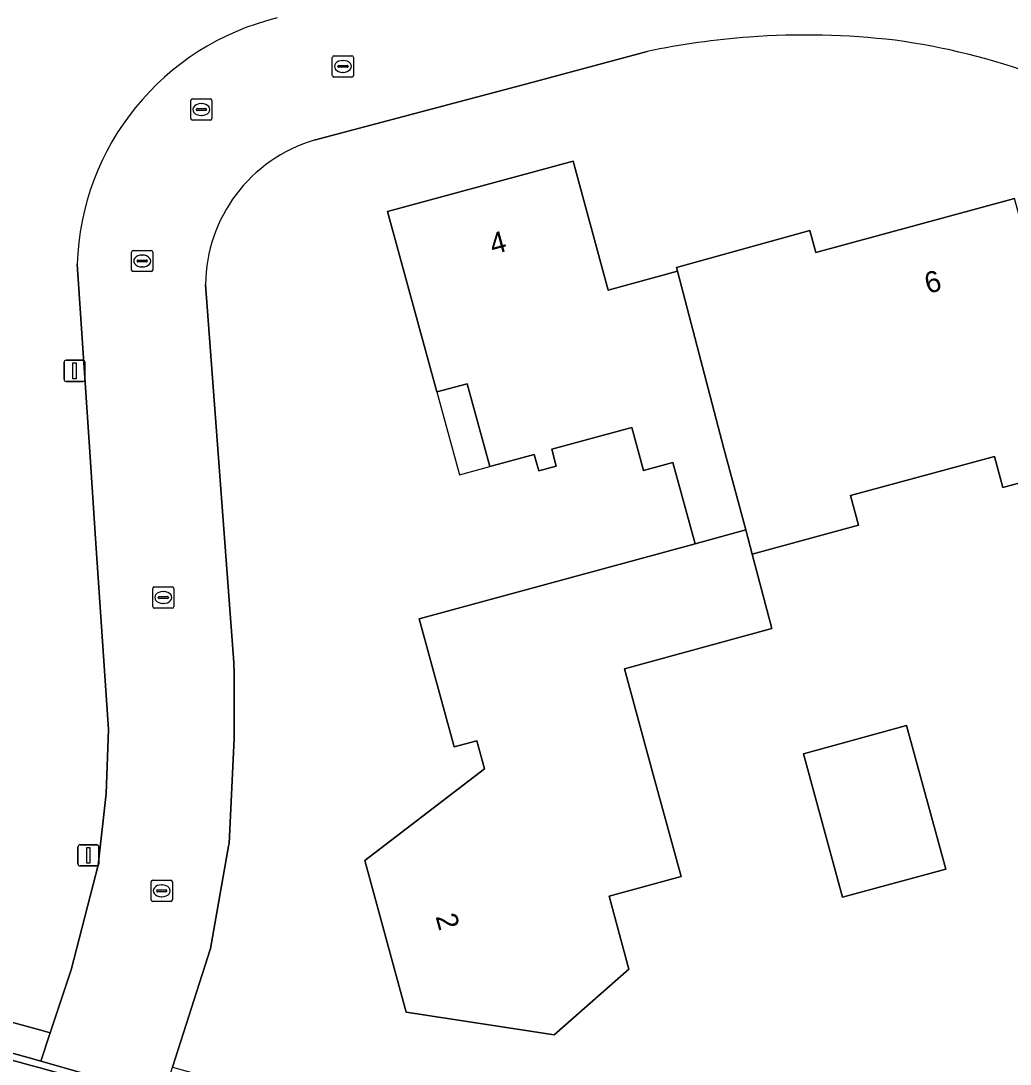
# Model space of a CAD drawing. Extents: x 162156 to 163172, y 378995 to 380779.
# Drawn here: x 162521.81 to 162568.53, y 380636.36 to 380685.64 of the extents above; entities that cross this region are included whole.
import ezdxf

# ---------------------------------------------------------------- set-up
doc = ezdxf.new("R2010")
doc.units = 0
for name, color, linetype in [('IMGEO_Erf', 7, 'Continuous'), ('IMGEO_Kolk', 7, 'Continuous'), ('IMGEO_Lichtmast', 7, 'Continuous'), ('IMGEO_Pand', 7, 'Continuous'), ('IMGEO_Pand_nummerreeks', 7, 'Continuous'), ('IMGEO_Pand_overbouw', 7, 'Continuous'), ('IMGEO_Rijbaan_lokaal_gesloten', 7, 'Continuous'), ('IMGEO_Rijbaan_lokaal_open', 7, 'Continuous'), ('IMGEO_Rioolput', 7, 'Continuous'), ('IMGEO_Voetpad_open', 7, 'Continuous')]:
    doc.layers.add(name, color=color, linetype=linetype)

msp = doc.modelspace()

# ---------------------------------------------------------------- linework, layer by layer
at = {"layer": 'IMGEO_Erf'}
for points in [[(162492.106, 380699.378), (162495.322, 380645.782), (162495.343, 380645.411), (162500, 380644.145), (162522.754, 380637.957), (162523.197, 380637.833), (162524.192, 380640.817), (162525.462, 380645.755), (162525.831, 380649.144), (162525.946, 380652.166), (162525.339, 380661.183), (162525.063, 380665.289), (162524.467, 380674.141)], [(162551.391, 380684.196), (162545.711, 380682.669), (162535.662, 380680.002)], [(162571.364, 380664.459), (162568.187, 380663.593), (162567.785, 380665.067), (162560.992, 380663.215), (162561.371, 380661.825), (162556.343, 380660.455), (162557.277, 380656.934), (162550.312, 380655.035), (162551.674, 380650.041), (162552.989, 380645.217), (162549.586, 380644.289), (162550.523, 380640.852), (162546.997, 380637.749), (162540.006, 380638.82), (162538.052, 380645.985), (162543.707, 380650.309), (162543.345, 380651.638), (162542.275, 380651.347), (162540.626, 380657.394), (162553.647, 380660.944), (162552.601, 380664.783), (162551.218, 380664.406), (162550.665, 380666.434), (162546.879, 380665.402), (162547.095, 380664.612), (162546.267, 380664.387), (162546.054, 380665.165), (162543.951, 380664.592), (162542.885, 380668.502), (162541.452, 380668.112), (162539.13, 380676.63), (162547.888, 380679.019), (162549.551, 380672.921), (162552.812, 380673.81), (162552.766, 380673.988), (162559.07, 380675.731), (162559.352, 380674.694), (162568.742, 380677.255)], [(162530.532, 380673.188), (162531.875, 380655.324), (162531.877, 380654.78), (162531.887, 380651.744), (162531.644, 380646.78), (162531.623, 380646.662), (162530.768, 380641.829), (162528.977, 380636.212), (162529.429, 380636.096), (162565.224, 380626.081), (162565.373, 380626.551), (162569.171, 380625.421), (162569.302, 380626.35), (162569.74, 380629.441), (162587.591, 380624.791), (162616.972, 380616.299), (162624.141, 380614.215), (162628.027, 380628.511)]]:
    msp.add_lwpolyline(points, dxfattribs=at)
msp.add_lwpolyline([(162565.49, 380645.574), (162560.61, 380644.244), (162558.763, 380651.019), (162563.642, 380652.35)], close=True, dxfattribs=at)
for centre, radius, start, end in [((162536.843, 380673.75), 12.382, 103.6964, 178.1912), ((162558.871, 380648.555), 36.418, 94.1939, 101.8531), ((162558.855, 380648.729), 36.243, 83.2823, 94.189), ((162558.881, 380653.204), 31.8, 57.1482, 82.3845), ((162537.708, 380673.124), 7.176, 106.5654, 179.4852)]:
    msp.add_arc(centre, radius, start, end, dxfattribs=at)
at = {"layer": 'IMGEO_Kolk'}
for p, q in [((162536.519, 380683.064), (162536.519, 380683.916)), ((162536.594, 380683.99), (162537.446, 380683.99)), ((162537.007, 380683.77), (162537.032, 380683.77)), ((162537.52, 380683.916), (162537.52, 380683.064)), ((162536.778, 380683.484), (162536.778, 380683.496)), ((162537.216, 380683.447), (162536.818, 380683.447)), ((162536.821, 380683.533), (162537.219, 380683.533)), ((162537.03, 380683.21), (162537.005, 380683.21)), ((162537.262, 380683.496), (162537.262, 380683.484)), ((162537.446, 380682.99), (162536.594, 380682.99)), ((162527.114, 380674.797), (162527.966, 380674.797)), ((162527.039, 380673.871), (162527.039, 380674.723)), ((162527.298, 380674.291), (162527.298, 380674.303)), ((162527.341, 380674.34), (162527.739, 380674.34)), ((162527.527, 380674.577), (162527.552, 380674.577)), ((162527.782, 380674.303), (162527.782, 380674.291)), ((162528.04, 380674.723), (162528.04, 380673.871)), ((162527.966, 380673.797), (162527.114, 380673.797)), ((162527.736, 380674.254), (162527.338, 380674.254)), ((162527.55, 380674.017), (162527.525, 380674.017)), ((162528.035, 380657.974), (162528.035, 380658.826)), ((162528.11, 380658.9), (162528.962, 380658.9)), ((162528.523, 380658.68), (162528.548, 380658.68)), ((162529.036, 380658.826), (162529.036, 380657.974)), ((162528.294, 380658.394), (162528.294, 380658.406)), ((162528.732, 380658.357), (162528.334, 380658.357)), ((162528.337, 380658.443), (162528.735, 380658.443)), ((162528.546, 380658.12), (162528.521, 380658.12)), ((162528.778, 380658.406), (162528.778, 380658.394)), ((162528.962, 380657.9), (162528.11, 380657.9)), ((162527.962, 380644.121), (162527.962, 380644.973)), ((162528.037, 380645.047), (162528.889, 380645.047)), ((162528.45, 380644.827), (162528.475, 380644.827)), ((162528.963, 380644.973), (162528.963, 380644.121)), ((162528.221, 380644.541), (162528.221, 380644.553)), ((162528.659, 380644.504), (162528.261, 380644.504)), ((162528.264, 380644.59), (162528.662, 380644.59)), ((162528.473, 380644.267), (162528.448, 380644.267)), ((162528.705, 380644.553), (162528.705, 380644.541)), ((162528.889, 380644.047), (162528.037, 380644.047))]:
    msp.add_line(p, q, dxfattribs=at)
for points in [[(162536.519, 380683.064), (162536.519, 380683.916)], [(162536.594, 380683.99), (162537.446, 380683.99)], [(162537.52, 380683.916), (162537.52, 380683.064)], [(162537.446, 380682.99), (162536.594, 380682.99)], [(162527.114, 380674.797), (162527.966, 380674.797)], [(162527.039, 380673.871), (162527.039, 380674.723)], [(162528.04, 380674.723), (162528.04, 380673.871)], [(162527.966, 380673.797), (162527.114, 380673.797)], [(162528.035, 380657.974), (162528.035, 380658.826)], [(162528.11, 380658.9), (162528.962, 380658.9)], [(162529.036, 380658.826), (162529.036, 380657.974)], [(162528.962, 380657.9), (162528.11, 380657.9)], [(162527.962, 380644.121), (162527.962, 380644.973)], [(162528.037, 380645.047), (162528.889, 380645.047)], [(162528.963, 380644.973), (162528.963, 380644.121)], [(162528.889, 380644.047), (162528.037, 380644.047)]]:
    msp.add_lwpolyline(points, dxfattribs=at)
for centre, radius, start, end in [((162536.596, 380683.914), 0.0765, 91.552, 178.448), ((162536.596, 380683.914), 0.0765, 91.552, 178.448), ((162537.444, 380683.914), 0.0765, 1.552, 88.448), ((162537.444, 380683.914), 0.0765, 1.552, 88.448), ((162536.818, 380683.493), 0.0403, 85.8775, 175.7526), ((162536.815, 380683.483), 0.0366, 178.938, 274.7102), ((162537.219, 380683.49), 0.043, 264.8664, 352.4533), ((162537.223, 380683.495), 0.0386, 1.7309, 96.639), ((162536.596, 380683.066), 0.0765, 181.552, 268.448), ((162536.596, 380683.066), 0.0765, 181.552, 268.448), ((162537.444, 380683.066), 0.0765, 271.552, 358.448), ((162537.444, 380683.066), 0.0765, 271.552, 358.448), ((162527.116, 380674.721), 0.0765, 91.552, 178.448), ((162527.116, 380674.721), 0.0765, 91.552, 178.448), ((162527.964, 380674.721), 0.0765, 1.552, 88.448), ((162527.964, 380674.721), 0.0765, 1.552, 88.448), ((162527.338, 380674.3), 0.0403, 85.8775, 175.7526), ((162527.335, 380674.29), 0.0366, 178.938, 274.7102), ((162527.739, 380674.297), 0.043, 264.8664, 352.4533), ((162527.743, 380674.302), 0.0386, 1.7309, 96.639), ((162527.116, 380673.873), 0.0765, 181.552, 268.448), ((162527.116, 380673.873), 0.0765, 181.552, 268.448), ((162527.964, 380673.873), 0.0765, 271.552, 358.448), ((162527.964, 380673.873), 0.0765, 271.552, 358.448), ((162528.112, 380658.824), 0.0765, 91.552, 178.448), ((162528.112, 380658.824), 0.0765, 91.552, 178.448), ((162528.96, 380658.824), 0.0765, 1.552, 88.448), ((162528.96, 380658.824), 0.0765, 1.552, 88.448), ((162528.334, 380658.403), 0.0403, 85.8775, 175.7526), ((162528.331, 380658.393), 0.0366, 178.938, 274.7102), ((162528.735, 380658.4), 0.043, 264.8664, 352.4533), ((162528.739, 380658.405), 0.0386, 1.7309, 96.639), ((162528.112, 380657.976), 0.0765, 181.552, 268.448), ((162528.112, 380657.976), 0.0765, 181.552, 268.448), ((162528.96, 380657.976), 0.0765, 271.552, 358.448), ((162528.96, 380657.976), 0.0765, 271.552, 358.448), ((162528.039, 380644.971), 0.0765, 91.552, 178.448), ((162528.039, 380644.971), 0.0765, 91.552, 178.448), ((162528.887, 380644.971), 0.0765, 1.552, 88.448), ((162528.887, 380644.971), 0.0765, 1.552, 88.448), ((162528.261, 380644.55), 0.0403, 85.8775, 175.7526), ((162528.258, 380644.54), 0.0366, 178.938, 274.7102), ((162528.662, 380644.547), 0.043, 264.8664, 352.4533), ((162528.666, 380644.552), 0.0386, 1.7309, 96.639), ((162528.039, 380644.123), 0.0765, 181.552, 268.448), ((162528.039, 380644.123), 0.0765, 181.552, 268.448), ((162528.887, 380644.123), 0.0765, 271.552, 358.448), ((162528.887, 380644.123), 0.0765, 271.552, 358.448)]:
    msp.add_arc(centre, radius, start, end, dxfattribs=at)
for centre, major_axis, ratio, start_param, end_param in [((162537.006, 380683.49), (-0.387, 0.002), 0.722429, 4.712389, 7.853982), ((162537.031, 380683.49), (-0.39, 0.002), 0.717154, 1.570796, 4.712389), ((162527.526, 380674.297), (-0.387, 0.002), 0.722429, 4.712389, 7.853982), ((162527.551, 380674.297), (-0.39, 0.002), 0.717154, 1.570796, 4.712389), ((162528.522, 380658.4), (-0.387, 0.002), 0.722429, 4.712389, 7.853982), ((162528.547, 380658.4), (-0.39, 0.002), 0.717154, 1.570796, 4.712389), ((162528.449, 380644.547), (-0.387, 0.002), 0.722429, 4.712389, 7.853982), ((162528.474, 380644.547), (-0.39, 0.002), 0.717154, 1.570796, 4.712389)]:
    msp.add_ellipse(centre, major_axis=major_axis, ratio=ratio, start_param=start_param, end_param=end_param, dxfattribs=at)
at = {"layer": 'IMGEO_Lichtmast'}
for p, q in [((162523.848, 380668.713), (162523.848, 380669.513)), ((162523.848, 380669.513), (162523.848, 380668.713)), ((162523.948, 380669.613), (162524.738, 380669.613)), ((162524.738, 380669.613), (162523.948, 380669.613)), ((162524.838, 380669.513), (162524.838, 380668.713)), ((162524.838, 380668.713), (162524.838, 380669.513)), ((162524.738, 380668.613), (162523.948, 380668.613)), ((162523.948, 380668.613), (162524.738, 380668.613)), ((162524.604, 380646.72), (162525.394, 380646.72)), ((162525.394, 380646.72), (162524.604, 380646.72)), ((162524.504, 380645.82), (162524.504, 380646.62)), ((162524.504, 380646.62), (162524.504, 380645.82)), ((162525.494, 380646.62), (162525.494, 380645.82)), ((162525.494, 380645.82), (162525.494, 380646.62)), ((162525.394, 380645.72), (162524.604, 380645.72)), ((162524.604, 380645.72), (162525.394, 380645.72))]:
    msp.add_line(p, q, dxfattribs=at)
for points in [[(162524.268, 380669.488), (162524.418, 380669.488), (162524.418, 380668.738), (162524.268, 380668.738), (162524.268, 380669.488)], [(162524.924, 380646.595), (162525.074, 380646.595), (162525.074, 380645.845), (162524.924, 380645.845), (162524.924, 380646.595)]]:
    msp.add_lwpolyline(points, dxfattribs=at)
for centre, start, end in [((162523.948, 380669.513), 90, 180), ((162523.948, 380669.513), 90, 180), ((162524.738, 380669.513), 0, 90), ((162524.738, 380669.513), 360, 90), ((162523.948, 380668.713), 180, 270), ((162523.948, 380668.713), 180, 270), ((162524.738, 380668.713), 270, 0), ((162524.738, 380668.713), 270, 0), ((162524.604, 380646.62), 90, 180), ((162524.604, 380646.62), 90, 180), ((162525.394, 380646.62), 0, 90), ((162525.394, 380646.62), 360, 90), ((162524.604, 380645.82), 180, 270), ((162524.604, 380645.82), 180, 270), ((162525.394, 380645.82), 270, 0), ((162525.394, 380645.82), 270, 0)]:
    msp.add_arc(centre, 0.1, start, end, dxfattribs=at)
at = {"layer": 'IMGEO_Pand'}
for points in [[(162552.812, 380673.81), (162549.551, 380672.921), (162547.888, 380679.019), (162539.13, 380676.63), (162541.452, 380668.112), (162542.885, 380668.502), (162543.951, 380664.592), (162546.054, 380665.165), (162546.267, 380664.387), (162547.095, 380664.612), (162546.879, 380665.402), (162550.665, 380666.434), (162551.218, 380664.406), (162552.601, 380664.783), (162553.647, 380660.944), (162556.051, 380661.6), (162555.001, 380665.437)], [(162573.162, 380676.868), (162569.146, 380675.773), (162568.742, 380677.255), (162559.352, 380674.694), (162559.07, 380675.731), (162552.766, 380673.988), (162552.812, 380673.81), (162555.001, 380665.437), (162556.051, 380661.6), (162556.343, 380660.455), (162561.371, 380661.825), (162560.992, 380663.215), (162567.785, 380665.067), (162568.187, 380663.593), (162571.364, 380664.459), (162576.187, 380665.774)], [(162550.312, 380655.035), (162557.277, 380656.934), (162556.343, 380660.455), (162556.051, 380661.6), (162553.647, 380660.944), (162540.626, 380657.394), (162542.275, 380651.347), (162543.345, 380651.638), (162543.707, 380650.309), (162538.052, 380645.985), (162540.006, 380638.82), (162546.997, 380637.749), (162550.523, 380640.852), (162549.586, 380644.289), (162552.989, 380645.217), (162551.674, 380650.041)], [(162560.61, 380644.244), (162565.49, 380645.574), (162563.642, 380652.35), (162558.763, 380651.019)]]:
    msp.add_lwpolyline(points, close=True, dxfattribs=at)
at = {"layer": 'IMGEO_Pand_overbouw'}
msp.add_lwpolyline([(162541.452, 380668.112), (162542.518, 380664.202), (162543.951, 380664.592), (162542.885, 380668.502)], close=True, dxfattribs=at)
at = {"layer": 'IMGEO_Rijbaan_lokaal_gesloten'}
msp.add_lwpolyline([(162615.787, 380610.248), (162577.262, 380621.022), (162528.458, 380634.586), (162522.653, 380636.202), (162522.294, 380636.301), (162500, 380642.467), (162495.123, 380643.816)], dxfattribs=at)
at = {"layer": 'IMGEO_Rijbaan_lokaal_open'}
for points in [[(162535.662, 380680.002), (162545.711, 380682.669), (162551.391, 380684.196)], [(162524.467, 380674.141), (162525.063, 380665.289), (162525.339, 380661.183), (162525.946, 380652.166), (162525.831, 380649.144), (162525.462, 380645.755), (162524.192, 380640.817), (162523.197, 380637.833), (162522.754, 380636.506), (162528.543, 380634.851), (162528.977, 380636.212), (162530.768, 380641.829), (162531.623, 380646.662), (162531.644, 380646.78), (162531.887, 380651.744), (162531.877, 380654.78), (162531.875, 380655.324), (162530.532, 380673.188)], [(162495.123, 380643.816), (162500, 380642.467), (162522.294, 380636.301), (162522.653, 380636.202), (162528.458, 380634.586), (162577.262, 380621.022), (162615.787, 380610.248)], [(162528.543, 380634.851), (162522.754, 380636.506), (162522.38, 380636.609), (162500, 380642.8), (162495.208, 380644.124)]]:
    msp.add_lwpolyline(points, dxfattribs=at)
for centre, radius, start, end in [((162536.843, 380673.75), 12.382, 103.6964, 178.1912), ((162558.871, 380648.555), 36.418, 94.1939, 101.8531), ((162558.855, 380648.729), 36.243, 83.2823, 94.189), ((162558.881, 380653.204), 31.8, 57.1482, 82.3845), ((162537.708, 380673.124), 7.176, 106.5654, 179.4852)]:
    msp.add_arc(centre, radius, start, end, dxfattribs=at)
at = {"layer": 'IMGEO_Rioolput'}
for p, q in [((162529.834, 380681.028), (162529.834, 380681.88)), ((162529.909, 380681.954), (162530.761, 380681.954)), ((162530.322, 380681.734), (162530.347, 380681.734)), ((162530.835, 380681.88), (162530.835, 380681.028)), ((162530.093, 380681.448), (162530.093, 380681.46)), ((162530.531, 380681.411), (162530.133, 380681.411)), ((162530.136, 380681.497), (162530.534, 380681.497)), ((162530.345, 380681.174), (162530.32, 380681.174)), ((162530.577, 380681.46), (162530.577, 380681.448)), ((162530.761, 380680.954), (162529.909, 380680.954))]:
    msp.add_line(p, q, dxfattribs=at)
for points in [[(162529.834, 380681.028), (162529.834, 380681.88)], [(162529.909, 380681.954), (162530.761, 380681.954)], [(162530.835, 380681.88), (162530.835, 380681.028)], [(162530.761, 380680.954), (162529.909, 380680.954)]]:
    msp.add_lwpolyline(points, dxfattribs=at)
for centre, radius, start, end in [((162529.911, 380681.878), 0.0765, 91.552, 178.448), ((162529.911, 380681.878), 0.0765, 91.552, 178.448), ((162530.759, 380681.878), 0.0765, 1.552, 88.448), ((162530.759, 380681.878), 0.0765, 1.552, 88.448), ((162530.133, 380681.457), 0.0403, 85.8775, 175.7526), ((162530.13, 380681.447), 0.0366, 178.938, 274.7102), ((162530.534, 380681.454), 0.043, 264.8664, 352.4533), ((162530.538, 380681.459), 0.0386, 1.7309, 96.639), ((162529.911, 380681.03), 0.0765, 181.552, 268.448), ((162529.911, 380681.03), 0.0765, 181.552, 268.448), ((162530.759, 380681.03), 0.0765, 271.552, 358.448), ((162530.759, 380681.03), 0.0765, 271.552, 358.448)]:
    msp.add_arc(centre, radius, start, end, dxfattribs=at)
for centre, major_axis, ratio, start_param, end_param in [((162530.321, 380681.454), (-0.387, 0.002), 0.722429, 4.712389, 7.853982), ((162530.346, 380681.454), (-0.39, 0.002), 0.717154, 1.570796, 4.712389)]:
    msp.add_ellipse(centre, major_axis=major_axis, ratio=ratio, start_param=start_param, end_param=end_param, dxfattribs=at)
at = {"layer": 'IMGEO_Voetpad_open'}
msp.add_lwpolyline([(162495.208, 380644.124), (162500, 380642.8), (162522.38, 380636.609), (162522.754, 380636.506), (162523.197, 380637.833), (162522.754, 380637.957), (162500, 380644.145), (162495.343, 380645.411), (162495.322, 380645.782), (162490.626, 380647.011), (162489.56, 380647.226), (162486.083, 380647.928)], dxfattribs=at)

# ---------------------------------------------------------------- texts
at = {"layer": 'IMGEO_Pand_nummerreeks'}
for s, rotation, p in [('4', 15.2579, (162544.106, 380674.588)), ('6', 15.2579, (162564.644, 380672.738)), ('2', 285.2519, (162541.387, 380643.334))]:
    msp.add_text(s, height=1, rotation=rotation, dxfattribs=at).set_placement(p)

doc.saveas('drawing.dxf')
